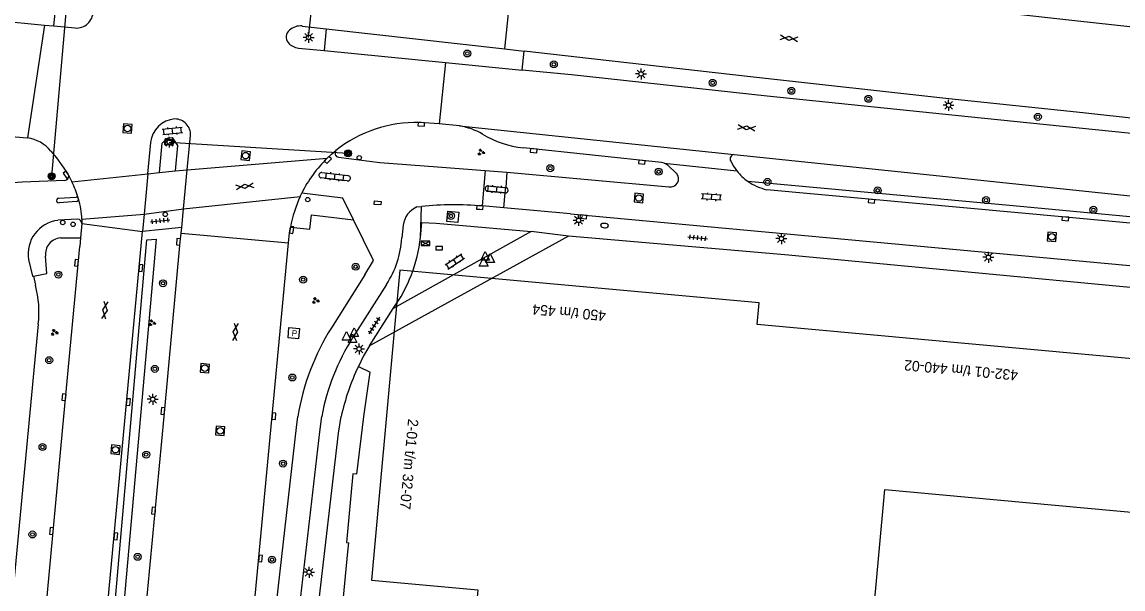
# Model space of a CAD drawing. Extents: x 132994 to 136000, y 393499 to 395512.
# Drawn here: x 133485.2 to 133611.6, y 394980.2 to 395045.3 of the extents above; entities that cross this region are included whole.
import ezdxf

# ---------------------------------------------------------------- set-up
doc = ezdxf.new("R2010")
doc.units = 0
for name, color, linetype in [('gg-afsc-hekwerk', 7, 'Continuous'), ('gg-knt-verharding', 7, 'Continuous'), ('gg-knt-verharding nz', 7, 'Continuous'), ('gt-anno-plantopografie huisnummer', 7, 'Continuous'), ('gt-bbg-plantopografie pand', 7, 'Continuous'), ('gt-grn-groengrens', 7, 'Continuous'), ('gt-grn-vlakafsluiter', 7, 'Continuous'), ('gt-grn-weggrens', 7, 'Continuous'), ('gt-grn-weggrens revisie', 7, 'Continuous'), ('gt-knt-lijn portaal', 7, 'Continuous'), ('gt-symb-boom', 7, 'Continuous'), ('gt-symb-brandkraan', 7, 'Continuous'), ('gt-symb-brandput', 7, 'Continuous'), ('gt-symb-drukknoppaal', 7, 'Continuous'), ('gt-symb-gesloten verharding', 7, 'Continuous'), ('gt-symb-groenvak', 7, 'Continuous'), ('gt-symb-klinker verharding', 7, 'Continuous'), ('gt-symb-kolk', 7, 'Continuous'), ('gt-symb-kolk center center', 7, 'Continuous'), ('gt-symb-lichtmast', 7, 'Continuous'), ('gt-symb-portaalmast', 7, 'Continuous'), ('gt-symb-rioolschacht', 7, 'Continuous'), ('gt-symb-tegel verharding', 7, 'Continuous'), ('gt-symb-verkeersregelinstallatiekast', 7, 'Continuous'), ('gt-symb-verkeersregelinstallatiepaal', 7, 'Continuous'), ('gt-symb-waterafsluiter', 7, 'Continuous'), ('gt-symb-wegwijzer', 7, 'Continuous')]:
    doc.layers.add(name, color=color, linetype=linetype)

# ---------------------------------------------------------------- blocks, each defined once
blk = doc.blocks.new('gt0-BOOM')
at = {"layer": 'gt-symb-boom'}
for radius in [0.4, 0.2]:
    blk.add_circle((0, 0), radius, dxfattribs=at)
blk = doc.blocks.new('gt0-LMAST')
at = {"layer": 'gt-symb-lichtmast'}
for p, q in [((-0.18, 0.17), (-0.45, 0.44)), ((0, 0.25), (0, 0.62)), ((0.17, 0.17), (0.44, 0.44)), ((-0.25, 0), (-0.63, 0)), ((-0.18, -0.18), (-0.45, -0.45)), ((0, -0.25), (0, -0.63)), ((0.44, -0.45), (0.17, -0.18)), ((0.25, 0), (0.62, 0))]:
    blk.add_line(p, q, dxfattribs=at)
blk.add_circle((0, 0), 0.25, dxfattribs=at)
blk = doc.blocks.new('gt0-GESVH1')
at = {"layer": 'gt-symb-gesloten verharding'}
for p, q in [((-0.99, -0.26), (0.01, 0.24)), ((0.01, -0.26), (-0.99, 0.24)), ((0.01, 0.24), (1.01, -0.26)), ((1.01, 0.24), (0.01, -0.26))]:
    blk.add_line(p, q, dxfattribs=at)
blk = doc.blocks.new('gt0-KOLK')
at = {"layer": 'gt-symb-kolk'}
blk.add_lwpolyline([(0, 0), (0.37, 0), (0.37, 0.4), (-0.38, 0.4), (-0.38, 0), (0, 0)], dxfattribs=at)
blk = doc.blocks.new('gt0-TEG1')
at = {"layer": 'gt-symb-tegel verharding'}
for p, q in [((-1.13, 0), (1.12, 0)), ((-0.9, -0.25), (-0.9, 0.25)), ((-0.45, -0.25), (-0.45, 0.25)), ((0, -0.25), (0, 0.25)), ((0.45, -0.25), (0.45, 0.25)), ((0.9, -0.25), (0.9, 0.25))]:
    blk.add_line(p, q, dxfattribs=at)
blk = doc.blocks.new('gt0-BR')
at = {"layer": 'gt-symb-brandkraan'}
for centre, radius, start, end in [((-0.24, 0), 0.206, 107.5669, 252.4331), ((0.6, -2.66), 3, 106.892, 107.5669), ((0, -0.69), 0.938, 73.108, 106.892), ((-0.6, -2.66), 3, 72.4331, 73.108), ((0.24, 0), 0.206, 287.567, 72.4331), ((0.6, 2.66), 3, 252.4331, 253.108), ((0, 0.69), 0.938, 253.108, 286.8921), ((-0.6, 2.66), 3, 286.8921, 287.567)]:
    blk.add_arc(centre, radius, start, end, dxfattribs=at)
blk = doc.blocks.new('gt0-RS')
at = {"layer": 'gt-symb-rioolschacht'}
blk.add_lwpolyline([(-0.5, -0.5), (0.5, -0.5), (0.5, 0.5), (-0.5, 0.5)], close=True, dxfattribs=at)
blk.add_circle((0, 0), 0.375, dxfattribs=at)
blk = doc.blocks.new('gt0-KL1')
at = {"layer": 'gt-symb-klinker verharding'}
for p, q in [((-1.15, 0.3), (1.15, 0.3)), ((-1, -0.3), (-1, 0.3)), ((-0.5, 0.3), (-0.5, 0.45)), ((0, -0.3), (0, 0.3)), ((0.5, 0.3), (0.5, 0.45)), ((1, -0.3), (1, 0.3)), ((-1.15, -0.3), (1.15, -0.3)), ((-0.5, -0.45), (-0.5, -0.3)), ((0.5, -0.45), (0.5, -0.3))]:
    blk.add_line(p, q, dxfattribs=at)
blk = doc.blocks.new('gt0-GRVAK')
at = {"layer": 'gt-symb-groenvak'}
for p, q in [((-0.11, 0.19), (-0.23, 0.24)), ((-0.18, 0.15), (0.09, 0.15)), ((-0.09, 0.21), (-0.16, 0.32)), ((-0.05, 0.21), (-0.05, 0.39)), ((0, 0.21), (0.06, 0.32)), ((0.01, 0.19), (0.13, 0.24)), ((0.26, -0.05), (0.2, 0.06)), ((0.3, -0.05), (0.3, 0.13)), ((0.35, -0.05), (0.41, 0.06)), ((-0.25, -0.23), (-0.36, -0.18)), ((-0.32, -0.26), (-0.05, -0.26)), ((-0.23, -0.21), (-0.29, -0.1)), ((-0.18, -0.2), (-0.18, -0.02)), ((-0.14, -0.21), (-0.07, -0.1)), ((-0.12, -0.23), (0, -0.18)), ((0.24, -0.07), (0.12, -0.02)), ((0.17, -0.11), (0.44, -0.11)), ((0.37, -0.07), (0.49, -0.02))]:
    blk.add_line(p, q, dxfattribs=at)
blk = doc.blocks.new('gt0-WAFSL')
at = {"layer": 'gt-symb-waterafsluiter'}
for p, q in [((-0.5, -0.33), (0, 0.67)), ((0, 0.67), (0.5, -0.33)), ((0.5, -0.33), (-0.5, -0.33))]:
    blk.add_line(p, q, dxfattribs=at)
blk = doc.blocks.new('gt0-VRIKST')
at = {"layer": 'gt-symb-verkeersregelinstallatiekast'}
for p, q in [((-0.5, -0.25), (0.5, 0.25)), ((-0.5, 0.25), (0.5, -0.25))]:
    blk.add_line(p, q, dxfattribs=at)
blk.add_lwpolyline([(0.5, 0.25), (-0.5, 0.25), (-0.5, -0.25), (0.5, -0.25)], close=True, dxfattribs=at)
blk = doc.blocks.new('gt0-DPAAL')
at = {"layer": 'gt-symb-drukknoppaal'}
blk.add_circle((0, 0), 0.25, dxfattribs=at)
blk = doc.blocks.new('gt0-KOLKCC')
at = {"layer": 'gt-symb-kolk center center'}
blk.add_lwpolyline([(-0.38, 0.2), (0.38, 0.2), (0.38, -0.2), (-0.38, -0.2)], close=True, dxfattribs=at)
blk = doc.blocks.new('gt0-PORTM')
at = {"layer": 'gt-symb-portaalmast'}
for radius in [0.4, 0.33, 0.27, 0.21, 0.15]:
    blk.add_circle((0, 0), radius, dxfattribs=at)
blk = doc.blocks.new('gt0-VIPAAL')
at = {"layer": 'gt-symb-verkeersregelinstallatiepaal'}
blk.add_circle((0, 0), 0.25, dxfattribs=at)
blk = doc.blocks.new('gt0-BPUT')
at = {"layer": 'gt-symb-brandput'}
blk.add_lwpolyline([(-0.6, -0.6), (-0.6, 0.6), (0.6, 0.6), (0.6, -0.6)], close=True, dxfattribs=at)
blk.add_text('P', height=0.7, dxfattribs=at).set_placement((-0.23, -0.35))
blk = doc.blocks.new('gt0-WW')
at = {"layer": 'gt-symb-wegwijzer'}
blk.add_lwpolyline([(-0.5, 0.3), (-0.5, -0.29), (0.5, -0.29), (0.5, 0.3), (-0.5, 0.3)], dxfattribs=at)
blk.add_lwpolyline([(-0.42, -0.21), (0.42, -0.21), (0.42, 0.21), (-0.42, 0.21)], close=True, dxfattribs=at)

msp = doc.modelspace()

# ---------------------------------------------------------------- linework, layer by layer
at = {"layer": 'gg-afsc-hekwerk'}
for p, q in [((133524.45, 395000), (133525.17, 395005.1)), ((133523.66, 394993.35), (133524.45, 395000))]:
    msp.add_line(p, q, dxfattribs=at)
msp.add_lwpolyline([(133516.03, 394915.67), (133522.61, 394984.45), (133522.73, 394985.47)], dxfattribs=at)
at = {"layer": 'gg-knt-verharding'}
for p, q in [((133489.41, 395050.23), (133488.81, 395044.88)), ((133475.81, 395046.09), (133487.78, 395044.97)), ((133487.78, 395044.97), (133488.81, 395044.88)), ((133488.81, 395044.88), (133491.29, 395044.64)), ((133517.36, 395044.86), (133520.12, 395044.54)), ((133520.12, 395044.54), (133519.88, 395042.04)), ((133520.12, 395044.54), (133540.64, 395042.22)), ((133516.95, 395042.33), (133519.88, 395042.04)), ((133519.88, 395042.04), (133533.84, 395040.67)), ((133540.64, 395042.22), (133542.86, 395041.97)), ((133542.65, 395039.8), (133542.86, 395041.97)), ((133533.84, 395040.67), (133542.65, 395039.8)), ((133533.12, 395033.6), (133530.84, 395033.77)), ((133535.44, 395033.39), (133533.12, 395033.6)), ((133499.65, 395027.88), (133499.98, 395031.46)), ((133504.15, 395028.34), (133504.56, 395032.28)), ((133558.92, 395029.09), (133567.29, 395028.2)), ((133490.59, 395027.64), (133490.93, 395026.96)), ((133499.65, 395027.88), (133499.22, 395023.25)), ((133499.65, 395027.88), (133500.99, 395028.01)), ((133500.99, 395028.01), (133502.77, 395028.2)), ((133502.77, 395028.2), (133504.15, 395028.34)), ((133503.75, 395023.85), (133504.15, 395028.34)), ((133519.64, 395028.01), (133522.63, 395027.67)), ((133538.38, 395028.27), (133538.05, 395024.18)), ((133538.38, 395028.27), (133540.89, 395028.05)), ((133540.89, 395028.05), (133559.48, 395026.39)), ((133522.55, 395027.06), (133519.56, 395027.41)), ((133538.75, 395026.49), (133540.74, 395026.3)), ((133489.4, 395025.07), (133491.4, 395025.21)), ((133491.68, 395024.98), (133491.65, 395025.09)), ((133517.14, 395025.28), (133517.32, 395025.66)), ((133540.69, 395025.68), (133538.69, 395025.87)), ((133491.46, 395024.7), (133489.46, 395024.55)), ((133503.56, 395021.71), (133503.75, 395023.85)), ((133530.55, 395024.07), (133531.07, 395024.12)), ((133540.54, 395023.95), (133538.05, 395024.18)), ((133548.17, 395023.27), (133540.54, 395023.95)), ((133491.61, 395022.67), (133489.3, 395022.53)), ((133492.07, 395022.66), (133492.07, 395022.18)), ((133499.22, 395023.25), (133499.03, 395021.25)), ((133548.17, 395023.27), (133573.04, 395020.97)), ((133490.46, 394929.16), (133499.03, 395021.25)), ((133492.07, 395022.18), (133491.9, 395020.51)), ((133503.56, 395021.71), (133499.03, 395021.25)), ((133503.48, 395021.07), (133503.56, 395021.71)), ((133528.89, 395021.23), (133528.81, 395020.51)), ((133528.97, 395021.96), (133528.89, 395021.23)), ((133532.76, 395022.2), (133543.65, 395021.23)), ((133489.6, 395020.52), (133491.9, 395020.51)), ((133491.9, 395020.51), (133491.83, 395019.51)), ((133547.95, 395020.7), (133525.1, 395008.12)), ((133543.65, 395021.23), (133527.82, 395012.4)), ((133572.81, 395018.56), (133547.95, 395020.7)), ((133509.57, 394953.86), (133515.8, 395019.93)), ((133647.79, 395011.47), (133572.81, 395018.56)), ((133524.57, 395016.27), (133520.73, 395010.18)), ((133486.53, 395016.11), (133486.74, 395015.06)), ((133527.04, 395015.15), (133523.16, 395009.02)), ((133487.06, 395010.59), (133480.37, 394939.46)), ((133494.83, 394928.78), (133501.52, 395000)), ((133519.38, 394998.22), (133519.62, 395000)), ((133521.55, 394998.09), (133521.85, 395000)), ((133509.7, 394914.33), (133519.38, 394998.22)), ((133512.02, 394915.96), (133521.55, 394998.09))]:
    msp.add_line(p, q, dxfattribs=at)
for points in [[(133687.93, 395036.39), (133677.07, 395037.57), (133652.95, 395040.27), (133629.96, 395042.86), (133606.08, 395045.44), (133558.8, 395050.73), (133544.36, 395052.47)], [(133686.9, 395026.87), (133683.27, 395026.79), (133681.29, 395026.78), (133679.42, 395026.96), (133661.14, 395029.01), (133640.11, 395031.29), (133626.43, 395032.74), (133607.03, 395034.89), (133591.63, 395036.51), (133569.18, 395038.99), (133550.59, 395041.07), (133542.86, 395041.97)], [(133686.63, 395024.43), (133641.63, 395029.45), (133617.46, 395032.01), (133593.84, 395034.41), (133570.78, 395036.81), (133548.28, 395039.24), (133542.65, 395039.8)], [(133473.13, 395032.98), (133481.3, 395032.38), (133485.8, 395032.02)], [(133488.51, 395030.49), (133489.17, 395029.7), (133490.45, 395027.89), (133490.59, 395027.64)], [(133520.24, 395029.67), (133520.73, 395030.12), (133521.23, 395030.54)], [(133558.92, 395029.09), (133558.62, 395029.18), (133542.77, 395030.86)], [(133521.55, 395029.78), (133526.29, 395029.17), (133532.91, 395028.67), (133538.38, 395028.27)], [(133560.34, 395027.93), (133559.36, 395028.87), (133559.01, 395029.06), (133558.92, 395029.09)], [(133566.58, 395029.31), (133566.91, 395028.74), (133567.29, 395028.2)], [(133566.96, 395030.08), (133588.71, 395027.84), (133614.63, 395025.13), (133638.62, 395022.5), (133664.18, 395019.75), (133685.85, 395017.27)], [(133490.12, 395027.12), (133485.21, 395026.93), (133482.45, 395026.74)], [(133523.25, 395022.6), (133522.03, 395025.08), (133517.32, 395025.66)], [(133733.48, 395009.3), (133640.9, 395019.56), (133605.02, 395022.91), (133570.73, 395026.04)], [(133516.02, 395021.76), (133518.26, 395021.53), (133518.46, 395023.17), (133523.25, 395022.6)], [(133524.57, 395016.27), (133525.57, 395017.91), (133523.25, 395022.6)], [(133533.98, 395022.4), (133534.08, 395023.59), (133535.35, 395023.46), (133535.24, 395022.27), (133533.98, 395022.4)], [(133515.8, 395019.93), (133515.9, 395021.09), (133516.02, 395021.76)], [(133530.95, 395020.56), (133531.11, 395022.28), (133532.76, 395022.2)], [(133501.52, 395000), (133503.36, 395020.04), (133503.48, 395021.07)], [(133573.04, 395020.97), (133643.91, 395014.43), (133648.02, 395013.97)], [(133486.47, 394961.94), (133490.02, 395000), (133491.83, 395019.51)], [(133485.95, 395018.03), (133486.42, 395016.11), (133486.53, 395016.11)], [(133486.53, 395016.11), (133488.03, 395016.41), (133487.91, 395018.4)], [(133525.1, 395008.12), (133524.43, 395006.95), (133523.82, 395005.74)], [(133508.61, 394927.29), (133516.71, 394998.74), (133516.88, 395000)]]:
    msp.add_lwpolyline(points, dxfattribs=at)
for centre, radius, start, end in [((133491.44, 395046.56), 1.93, 265.559, 359.0104), ((133516.55, 395043.58), 1.01, 128.8451, 218.4745), ((133517.19, 395042.96), 1.91, 84.9635, 131.9778), ((133517.16, 395044.2), 1.88, 221.6505, 263.5035), ((133502.94, 395031.2), 2.98, 93.4641, 174.9931), ((133502.75, 395032.37), 1.81, 357.3374, 89.7122), ((133530.52, 395018.81), 14.97, 88.7799, 128.3901), ((133534.14, 395025.59), 7.9, 60.0585, 80.5433), ((133485.13, 395027.64), 4.43, 40.0741, 81.1722), ((133543.95, 395042.12), 11.32, 238.7752, 264.0106), ((133521.63, 395030.26), 0.491, 145.0281, 260.3711), ((133530.53, 395019.07), 14.76, 134.1516, 153.512), ((133567.03, 395029.57), 0.521, 98.6367, 209.4884), ((133490.02, 395027.69), 0.576, 280.0896, 355), ((133519.6, 395027.71), 0.303, 81.2659, 263.5448), ((133522.6, 395027.36), 0.304, 260.3677, 84.8671), ((133559.67, 395027.3), 0.925, 258.0619, 43.2296), ((133572.1, 395032.06), 6.17, 218.7353, 234.8298), ((133480.5, 395021.87), 11.61, 16.121, 26.0279), ((133538.71, 395026.18), 0.313, 82.8449, 265.4057), ((133540.7, 395026), 0.311, 267.9203, 83.2115), ((133572.1, 395032.05), 6.16, 234.7984, 257.1205), ((133489.42, 395024.81), 0.259, 93.3341, 279.7621), ((133491.44, 395024.97), 0.243, 29.6118, 99.1062), ((133532.31, 395018.53), 16.6, 156.0301, 168.7894), ((133491.39, 395024.99), 0.296, 285.1006, 358.4394), ((133484.39, 395022.59), 7.67, 0.5132, 18.139), ((133531.59, 395021.64), 2.64, 113.1835, 173.0854), ((133534.84, 394985.41), 38.9, 85.2608, 95.5598), ((133489.8, 395018.66), 3.9, 97.3605, 189.3201), ((133491.57, 395022.17), 0.498, 1.2368, 85.1072), ((133489.78, 395018.64), 1.89, 95.5459, 187.0816), ((133517.73, 395021.2), 11.11, 326.9522, 356.4089), ((133514.16, 395022.31), 16.87, 324.0207, 354.0511), ((133475.98, 395012.04), 11.17, 352.5253, 15.7042), ((133543.82, 394995.64), 27.29, 147.7969, 170.8001), ((133544.7, 394995.38), 25.5, 147.6535, 169.5584), ((133548.45, 394994.05), 27.26, 154.6049, 167.3974)]:
    msp.add_arc(centre, radius, start, end, dxfattribs=at)
at = {"layer": 'gg-knt-verharding nz'}
for p, q in [((133535.44, 395033.39), (133566.96, 395030.08)), ((133504.15, 395028.34), (133520.24, 395029.67)), ((133490.93, 395026.96), (133499.65, 395027.88)), ((133540.89, 395028.05), (133540.74, 395026.3)), ((133503.75, 395023.85), (133517.14, 395025.28)), ((133540.54, 395023.95), (133540.69, 395025.68)), ((133499.22, 395023.25), (133503.75, 395023.85)), ((133492.07, 395022.66), (133499.22, 395023.25))]:
    msp.add_line(p, q, dxfattribs=at)
msp.add_lwpolyline([(133500.99, 395028.01), (133501.3, 395031.4), (133501.92, 395031.99), (133502.45, 395032.04), (133503.04, 395031.14), (133502.77, 395028.2)], dxfattribs=at)
at = {"layer": 'gt-bbg-plantopografie pand'}
for points in [[(133536.74, 394971.43), (133531.77, 394916.89), (133577.11, 394913.18), (133584.26, 394991.58), (133630.47, 394987.36), (133632.37, 395008.1), (133620.14, 395009.22), (133619.84, 395005.97), (133569.62, 395010.55), (133569.85, 395013.05), (133528.59, 395016.81), (133528.02, 395010.62)], [(133528.02, 395010.62), (133525.34, 394981.19), (133537.53, 394980.08), (133536.74, 394971.43)]]:
    msp.add_lwpolyline(points, dxfattribs=at)
at = {"layer": 'gt-grn-groengrens'}
for points in [[(133568.55, 395027.02), (133598.61, 395024.27), (133629.51, 395021.35), (133654.6, 395018.74), (133699.62, 395013.82), (133719.54, 395011.61), (133729.26, 395010.66), (133736.76, 395009.52), (133740.54, 395009), (133753.4, 395006.82), (133760.84, 395005.74), (133823.14, 394998.55), (133827, 394998.21), (133842.58, 394996.03), (133846.45, 394995.19)], [(133495.2, 394970.75), (133499.53, 395020.27), (133500.6, 395020.38), (133496.21, 394970.68)]]:
    msp.add_lwpolyline(points, dxfattribs=at)
at = {"layer": 'gt-grn-vlakafsluiter'}
msp.add_line((133523.82, 395005.74), (133525.17, 395005.1), dxfattribs=at)
msp.add_lwpolyline([(133523.66, 394993.35), (133523.17, 394993.39), (133522.45, 394985.5), (133522.73, 394985.47)], dxfattribs=at)
at = {"layer": 'gt-grn-weggrens'}
for p, q in [((133485.8, 395032.02), (133485.82, 395032.02)), ((133530.95, 395020.56), (133531.07, 395024.12)), ((133547.95, 395020.7), (133543.65, 395021.23)), ((133525.1, 395008.12), (133527.82, 395012.4))]:
    msp.add_line(p, q, dxfattribs=at)
at = {"layer": 'gt-grn-weggrens revisie'}
for p, q in [((133540.64, 395042.22), (133541.7, 395052.7)), ((133487.78, 395044.97), (133485.82, 395032.02)), ((133533.84, 395040.67), (133533.12, 395033.6)), ((133492.07, 395022.18), (133499.03, 395021.25)), ((133503.48, 395021.07), (133515.8, 395019.93))]:
    msp.add_line(p, q, dxfattribs=at)
at = {"layer": 'gt-knt-lijn portaal'}
for p, q in [((133518.11, 395043.55), (133519.2, 395053.55)), ((133490.43, 395048.55), (133488.6, 395027.6)), ((133502.11, 395031.52), (133522.64, 395030.23))]:
    msp.add_line(p, q, dxfattribs=at)

# ---------------------------------------------------------------- block references
at = {"layer": 'gt-symb-boom'}
for p in [(133536.33, 395041.7), (133546.27, 395040.46), (133564.5, 395038.33), (133573.55, 395037.41), (133582.39, 395036.49), (133601.85, 395034.42), (133545.86, 395028.52), (133558.3, 395028.12), (133570.8, 395026.95), (133583.45, 395025.97), (133595.9, 395024.85), (133608.23, 395023.74), (133534.45, 395023.03), (133523.52, 395017.2), (133489.38, 395016.3), (133501.39, 395015.3), (133517.48, 395015.72), (133488.32, 395006.46), (133500.45, 395005.46), (133516.24, 395004.47), (133487.55, 394996.49), (133499.46, 394995.61), (133515.18, 394994.57), (133486.4, 394986.43), (133498.48, 394983.86), (133513.9, 394983.53)]:
    msp.add_blockref('gt0-BOOM', p, dxfattribs=at)
at = {"layer": 'gt-symb-brandkraan', "rotation": -5.1062417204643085}
msp.add_blockref('gt0-BR', (133552.09, 395021.93), dxfattribs=at)
at = {"layer": 'gt-symb-brandput', "rotation": -5.2199985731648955}
msp.add_blockref('gt0-BPUT', (133516.4, 395009.56), dxfattribs=at)
at = {"layer": 'gt-symb-drukknoppaal'}
for p in [(133523.93, 395029.72), (133489.87, 395022.28)]:
    msp.add_blockref('gt0-DPAAL', p, dxfattribs=at)
at = {"layer": 'gt-symb-gesloten verharding'}
for p, rotation in [((133573.27, 395043.45), -6.485660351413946), ((133568.39, 395033.17), -6.485660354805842), ((133510.8, 395026.43), -173.91299166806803), ((133494.73, 395012.21), -97.46597406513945), ((133509.7, 395009.68), 84.14690870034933)]:
    msp.add_blockref('gt0-GESVH1', p, dxfattribs=dict(at, rotation=rotation))
at = {"layer": 'gt-symb-groenvak'}
for p in [(133537.91, 395030.36), (133518.9, 395013.3), (133500.13, 395010.74), (133488.9, 395009.65)]:
    msp.add_blockref('gt0-GRVAK', p, dxfattribs=at)
at = {"layer": 'gt-symb-klinker verharding'}
for p, rotation in [((133502.48, 395032.81), 5.453918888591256), ((133521.12, 395027.54), -6.719879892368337), ((133539.72, 395026.09), -5.277406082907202), ((133564.37, 395025.21), 176.33074590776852), ((133534.9, 395017.81), 33.292848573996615)]:
    msp.add_blockref('gt0-KL1', p, dxfattribs=dict(at, rotation=rotation))
at = {"layer": 'gt-symb-kolk'}
for p, rotation in [((133531.05, 395033.76), 175.63781360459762), ((133543.94, 395030.34), -5.853091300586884), ((133520.46, 395029.33), 44.230703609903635), ((133556.35, 395029.02), -5.682084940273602), ((133490.45, 395027.89), 125.24124855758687), ((133537.76, 395023.8), -4.4162834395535), ((133582.76, 395024.93), 174.72259391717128), ((133549.67, 395023.13), 175.0650140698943), ((133605.02, 395022.91), 174.83669318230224), ((133516.36, 395021.4), 80.622420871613), ((133503.36, 395020.04), 84.7225939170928), ((133491.65, 395017.63), 84.66555996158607), ((133499.04, 395017.04), 84.6655599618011), ((133490.22, 395002.2), 84.66555996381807), ((133497.61, 395001.63), 84.66555996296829), ((133501.57, 395000.6), 84.66555996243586), ((133513.92, 395000.04), -94.75888566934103), ((133500.51, 394989.16), 84.66555996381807), ((133488.79, 394986.81), 84.66555996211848), ((133496.17, 394986.2), 84.66555996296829), ((133512.78, 394983.66), 84.66555996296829)]:
    msp.add_blockref('gt0-KOLK', p, dxfattribs=dict(at, rotation=rotation))
msp.add_blockref('gt0-KOLK', (133533.11, 395019.14), dxfattribs=at)
at = {"layer": 'gt-symb-kolk center center', "rotation": -5.171779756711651}
msp.add_blockref('gt0-KOLKCC', (133526.03, 395024.53), dxfattribs=at)
at = {"layer": 'gt-symb-lichtmast'}
for p in [(133518.11, 395043.55), (133556.29, 395039.36), (133591.6, 395035.76), (133502.11, 395031.52), (133549.11, 395022.52), (133572.4, 395020.43), (133596.18, 395018.28), (133523.9, 395007.76), (133500.21, 395001.97), (133518.16, 394982.08)]:
    msp.add_blockref('gt0-LMAST', p, dxfattribs=at)
at = {"layer": 'gt-symb-portaalmast'}
for p in [(133522.64, 395030.23), (133488.6, 395027.6)]:
    msp.add_blockref('gt0-PORTM', p, dxfattribs=at)
at = {"layer": 'gt-symb-rioolschacht'}
for p, rotation in [((133497.32, 395033.09), 84.66555996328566), ((133510.88, 395029.96), 84.66555996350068), ((133556.03, 395025.09), -5.1062417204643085), ((133603.45, 395020.63), -95.79610065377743), ((133506.2, 395005.53), 84.66555996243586), ((133507.95, 394998.35), 84.66555996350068), ((133495.94, 394996.17), 84.66555996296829)]:
    msp.add_blockref('gt0-RS', p, dxfattribs=dict(at, rotation=rotation))
at = {"layer": 'gt-symb-tegel verharding'}
for p, rotation in [((133501.06, 395022.48), 6.257933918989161), ((133562.79, 395020.52), -6.485660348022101), ((133525.63, 395010.44), -122.21189736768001)]:
    msp.add_blockref('gt0-TEG1', p, dxfattribs=dict(at, rotation=rotation))
at = {"layer": 'gt-symb-verkeersregelinstallatiekast'}
msp.add_blockref('gt0-VRIKST', (133531.53, 395019.87), dxfattribs=at)
at = {"layer": 'gt-symb-verkeersregelinstallatiepaal'}
for p in [(133518.01, 395024.91), (133501.65, 395023.21), (133491.06, 395022.07)]:
    msp.add_blockref('gt0-VIPAAL', p, dxfattribs=at)
at = {"layer": 'gt-symb-waterafsluiter'}
for p in [(133538.37, 395018.27), (133538.21, 395017.6), (133538.96, 395018.03), (133523.35, 395009.52), (133522.47, 395009.07), (133523.15, 395008.83)]:
    msp.add_blockref('gt0-WAFSL', p, dxfattribs=at)
at = {"layer": 'gt-symb-wegwijzer', "rotation": -4.896335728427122}
msp.add_blockref('gt0-WW', (133502.09, 395031.5), dxfattribs=at)

# ---------------------------------------------------------------- texts
at = {"layer": 'gt-anno-plantopografie huisnummer'}
for s, rotation, p in [('450 t/m 454', 174.788, (133552.3, 395012.14)), ('432-01 t/m 440-02', 174.788, (133599.62, 395005.3)), ('2-01 t/m 32-07', 264.788, (133529.54, 394999.75))]:
    msp.add_text(s, height=1.2, rotation=rotation, dxfattribs=at).set_placement(p)

doc.saveas('drawing.dxf')
